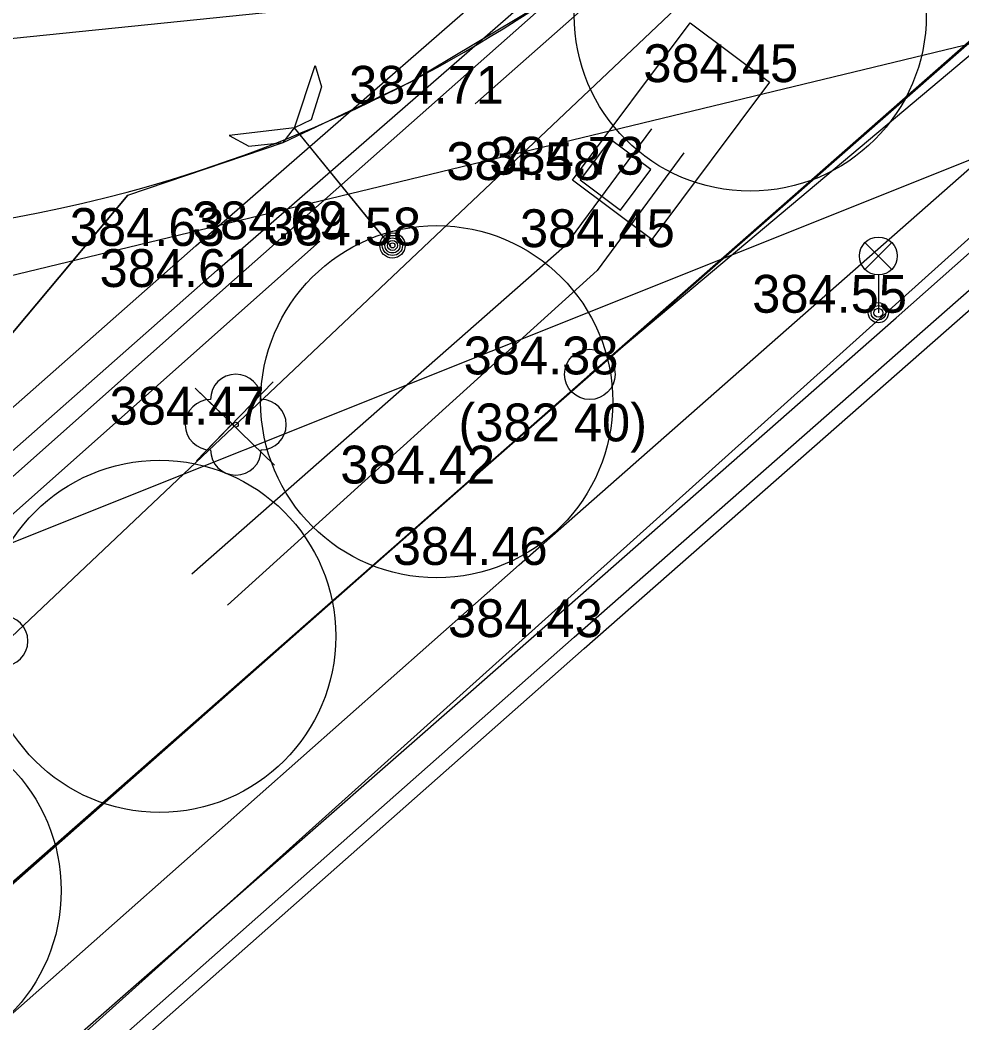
# Model space of a CAD drawing. Extents: x -438233 to -437334, y -1133133 to -1132623.
# Drawn here: x -438052.93 to -438034.27, y -1132995.04 to -1132975.16 of the extents above; entities that cross this region are included whole.
import ezdxf

# ---------------------------------------------------------------- set-up
doc = ezdxf.new("R2010")
doc.units = 0
for name, color, linetype in [('Vrstva 1', 7, 'Continuous'), ('Vrstva 10', 7, 'Continuous'), ('Vrstva 11', 7, 'Continuous'), ('Vrstva 22', 7, 'Continuous'), ('Vrstva 25', 7, 'Continuous'), ('Vrstva 26', 7, 'Continuous'), ('Vrstva 27', 7, 'Continuous'), ('Vrstva 3', 7, 'Continuous'), ('Vrstva 33', 7, 'Continuous'), ('Vrstva 40', 7, 'Continuous'), ('Vrstva 53', 7, 'Continuous'), ('Vrstva 54', 7, 'Continuous'), ('Vrstva 55', 7, 'Continuous'), ('Vrstva 7', 7, 'Continuous'), ('Vrstva 9', 7, 'Continuous')]:
    doc.layers.add(name, color=color, linetype=linetype)

msp = doc.modelspace()

# ---------------------------------------------------------------- linework, layer by layer
at = {"layer": 'Vrstva 1'}
for p, q in [((-438038.082, -1132976.392), (-438038.082, -1132976.392)), ((-438043.912, -1132976.82), (-438043.912, -1132976.82)), ((-438041.986, -1132978.332), (-438041.986, -1132978.332)), ((-438041.134, -1132978.226), (-438041.134, -1132978.226)), ((-438047.026, -1132979.507), (-438047.026, -1132979.507)), ((-438049.447, -1132979.638), (-438049.447, -1132979.638)), ((-438045.554, -1132979.628), (-438045.554, -1132979.628)), ((-438040.526, -1132979.662), (-438040.526, -1132979.662)), ((-438048.857, -1132980.452), (-438048.857, -1132980.452)), ((-438035.925, -1132980.962), (-438035.925, -1132980.962)), ((-438041.643, -1132982.184), (-438041.643, -1132982.184)), ((-438048.658, -1132983.18), (-438048.658, -1132983.18)), ((-438044.087, -1132984.346), (-438044.087, -1132984.346)), ((-438043.045, -1132985.96), (-438043.045, -1132985.96)), ((-438041.953, -1132987.39), (-438041.953, -1132987.39))]:
    msp.add_line(p, q, dxfattribs=at)
msp.add_lwpolyline([(-438050.796, -1132978.629), (-438061.117, -1132990.948), (-438063.799, -1132988.701), (-438065.455, -1132990.677)], dxfattribs=at)
for start, end in [(285.0155, 325.11), (255.0767, 285.0155)]:
    msp.add_arc((-438057.962, -1132951.913), 27.6, start, end, dxfattribs=at)
at = {"layer": 'Vrstva 10'}
msp.add_lwpolyline([(-438035.457, -1132968.667), (-438040.579, -1132973.124), (-438048.857, -1132980.452), (-438065.053, -1132994.849), (-438072.69, -1133001.433), (-438073.961, -1133002.24), (-438075.077, -1133002.697), (-438076.272, -1133002.948)], dxfattribs=at)
at = {"layer": 'Vrstva 11'}
for p, q in [((-438041.986, -1132978.332), (-438039.657, -1132975.215)), ((-438039.657, -1132975.215), (-438038.082, -1132976.392)), ((-438038.082, -1132976.392), (-438040.411, -1132979.509)), ((-438040.411, -1132979.509), (-438041.986, -1132978.332))]:
    msp.add_line(p, q, dxfattribs=at)
for points in [[(-438079.851, -1133001.541), (-438081.143, -1133003.836), (-438082.651, -1133014.98), (-438080.295, -1133016.157), (-438070.78, -1133008.056), (-438059.123, -1132997.555), (-438044.087, -1132984.346), (-438028.394, -1132970.577), (-438016.298, -1132960.009), (-438006.567, -1132951.363)], [(-438080.927, -1133019.451), (-438077.139, -1133016.254), (-438069.364, -1133009.292), (-438057.759, -1132998.987), (-438043.045, -1132985.96), (-438027.231, -1132972.034), (-438013.435, -1132960.019)], [(-438073.986, -1133001.3), (-438049.447, -1132979.638), (-438041.292, -1132972.525), (-438035.024, -1132966.82)], [(-438064.806, -1132994.051), (-438049.025, -1132980.119), (-438040.866, -1132973.003), (-438034.559, -1132967.262)], [(-438045.582, -1132979.651), (-438047.496, -1132977.297), (-438047.085, -1132976.061), (-438046.959, -1132976.487), (-438047.164, -1132977.137), (-438047.496, -1132977.297)], [(-438045.835, -1132979.341), (-438047.496, -1132977.297), (-438048.79, -1132977.447), (-438048.399, -1132977.658), (-438047.72, -1132977.59), (-438047.496, -1132977.297)]]:
    msp.add_lwpolyline(points, dxfattribs=at)
at = {"layer": 'Vrstva 22'}
msp.add_circle((-438048.658, -1132983.18), 0.05, dxfattribs=at)
for centre, start, end in [((-438048.658, -1132982.68), 0, 180), ((-438049.158, -1132983.18), 90, 270), ((-438048.158, -1132983.18), 270, 90), ((-438048.658, -1132983.68), 180, 0), ((-438053.276, -1132987.467), 270, 90)]:
    msp.add_arc(centre, 0.5, start, end, dxfattribs=at)
at = {"layer": 'Vrstva 25'}
for radius in [0.25, 0.2, 0.15, 0.1, 0.05]:
    msp.add_circle((-438045.554, -1132979.628), radius, dxfattribs=at)
at = {"layer": 'Vrstva 26'}
msp.add_lwpolyline([(-438041.235, -1132977.526), (-438041.834, -1132978.327), (-438041.033, -1132978.926), (-438040.434, -1132978.125)], close=True, dxfattribs=at)
at = {"layer": 'Vrstva 27'}
msp.add_circle((-438041.643, -1132982.184), 0.5, dxfattribs=at)
at = {"layer": 'Vrstva 33'}
for p, q in [((-438036.19, -1132980.102), (-438035.66, -1132979.572)), ((-438036.19, -1132979.572), (-438035.66, -1132980.102)), ((-438035.925, -1132980.212), (-438035.925, -1132980.962))]:
    msp.add_line(p, q, dxfattribs=at)
for centre, radius in [((-438035.925, -1132979.837), 0.375), ((-438035.925, -1132980.962), 0.2), ((-438035.925, -1132980.962), 0.145), ((-438035.925, -1132980.962), 0.0876)]:
    msp.add_circle(centre, radius, dxfattribs=at)
at = {"layer": 'Vrstva 40'}
for p in [(-438081.083, -1132978.377), (-438072.81, -1132984.991), (-438067.038, -1132991.096)]:
    msp.add_line(p, (-438019.505, -1132972.094), dxfattribs=at)
for points in [[(-438006.567, -1132951.363), (-438080.295, -1133016.157), (-438085.207, -1133012.071), (-438080.546, -1133006.803), (-438077.182, -1133006.231), (-438076.556, -1133006.759), (-438075.914, -1133005.992), (-438066.402, -1132994.506), (-438073.034, -1132988.817), (-438072.353, -1132988.023), (-438069.665, -1132990.252), (-438068.287, -1132988.606), (-438065.604, -1132990.854), (-438063.799, -1132988.701), (-438061.117, -1132990.948), (-438050.796, -1132978.629), (-438047.72, -1132977.59), (-438045.204, -1132976.394), (-438042.678, -1132974.884), (-438040.928, -1132973.634), (-438039.59, -1132972.514), (-438037.876, -1132970.87), (-438035.397, -1132967.806), (-438020.007, -1132954.124)], [(-438047.92, -1132982.332), (-438049.439, -1132983.898), (-438048.728, -1132983.166), (-438049.461, -1132982.454), (-438047.889, -1132983.98)]]:
    msp.add_lwpolyline(points, dxfattribs=at)
for centre in [(-438038.464, -1132975.064), (-438044.676, -1132982.725), (-438050.167, -1132987.374), (-438055.606, -1132992.413)]:
    msp.add_circle(centre, 3.489, dxfattribs=at)
at = {"layer": 'Vrstva 53'}
for points in [[(-438082.34, -1133022.27), (-438082.4, -1133022.17), (-438081.23, -1133020.54), (-438076.87, -1133017.08), (-438069.83, -1133010.55), (-438064.49, -1133005.53), (-438059.58, -1133001.78), (-438053.45, -1132996.74), (-438044, -1132988.47), (-438035.57, -1132981.06), (-438029.47, -1132975.65), (-438020.01, -1132967.31), (-438013.46, -1132961.68), (-438012.29, -1132959.83), (-438009.79, -1132957.66), (-438009.76, -1132957.6), (-438007.47, -1132956.33), (-438007.65, -1132955.49), (-438008.56, -1132952.65)], [(-438080.228, -1133025.09), (-438082.04, -1133022.81), (-438081.87, -1133021.95), (-438073.76, -1133015.09), (-438028.25, -1132974.2), (-438011.87, -1132960.69), (-438014.77, -1132957.4)]]:
    msp.add_lwpolyline(points, dxfattribs=at)
at = {"layer": 'Vrstva 54'}
for points in [[(-438040.423, -1132977.317), (-438042.144, -1132979.652), (-438049.531, -1132986.143)], [(-438039.779, -1132977.791), (-438041.5, -1132980.127), (-438048.825, -1132986.756)]]:
    msp.add_lwpolyline(points, dxfattribs=at)
at = {"layer": 'Vrstva 55'}
for points in [[(-437982.978, -1132924.484), (-438038.365, -1132973.439), (-438076.856, -1133009.846)], [(-437979.821, -1132940.76), (-437988.363, -1132937.437), (-438041.643, -1132982.184), (-438086.636, -1133021.919)]]:
    msp.add_lwpolyline(points, dxfattribs=at)
at = {"layer": 'Vrstva 7'}
for points in [[(-438075.11, -1133016.633), (-438066.939, -1133009.393), (-438057.287, -1133000.946), (-438041.953, -1132987.39), (-438025.485, -1132972.915), (-438016.315, -1132964.831), (-438000.869, -1132951.177), (-437989.371, -1132943.616), (-437973.864, -1132938.609), (-437972.742, -1132939.048)], [(-438074.911, -1133016.858), (-438066.741, -1133009.618), (-438057.089, -1133001.171), (-438041.755, -1132987.615), (-438025.287, -1132973.14), (-438016.116, -1132965.056), (-438000.686, -1132951.416), (-437989.24, -1132943.889), (-437973.874, -1132938.927), (-437973.053, -1132939.248)]]:
    msp.add_lwpolyline(points, dxfattribs=at)
at = {"layer": 'Vrstva 9'}
for points in [[(-438034.269, -1132968.372), (-438040.211, -1132973.544), (-438043.912, -1132976.82)], [(-438046.991, -1132979.546), (-438048.487, -1132980.87), (-438063.628, -1132994.33)]]:
    msp.add_lwpolyline(points, dxfattribs=at)

# ---------------------------------------------------------------- texts
at = {"layer": 'Vrstva 3'}
for s, p in [('384.45 ', (-438040.582, -1132976.392)), ('384.71 ', (-438046.412, -1132976.82)), ('384.73 ', (-438043.634, -1132978.226)), ('384.58 ', (-438044.486, -1132978.332)), ('384.69 ', (-438049.526, -1132979.507)), ('384.63 ', (-438051.947, -1132979.638)), ('384.58 ', (-438048.054, -1132979.628)), ('384.45 ', (-438043.026, -1132979.662)), ('384.61 ', (-438051.357, -1132980.452)), ('384.55 ', (-438038.425, -1132980.962)), ('384.38 ', (-438044.143, -1132982.184)), ('384.47 ', (-438051.158, -1132983.18)), ('384.42 ', (-438046.587, -1132984.346)), ('384.46 ', (-438045.545, -1132985.96)), ('384.43 ', (-438044.453, -1132987.39))]:
    msp.add_text(s, height=0.75, dxfattribs=at).set_placement(p)
at = {"layer": 'Vrstva 55'}
msp.add_text('(382 40) ', height=0.75, dxfattribs=at).set_placement((-438044.245, -1132983.511))

doc.saveas('drawing.dxf')
